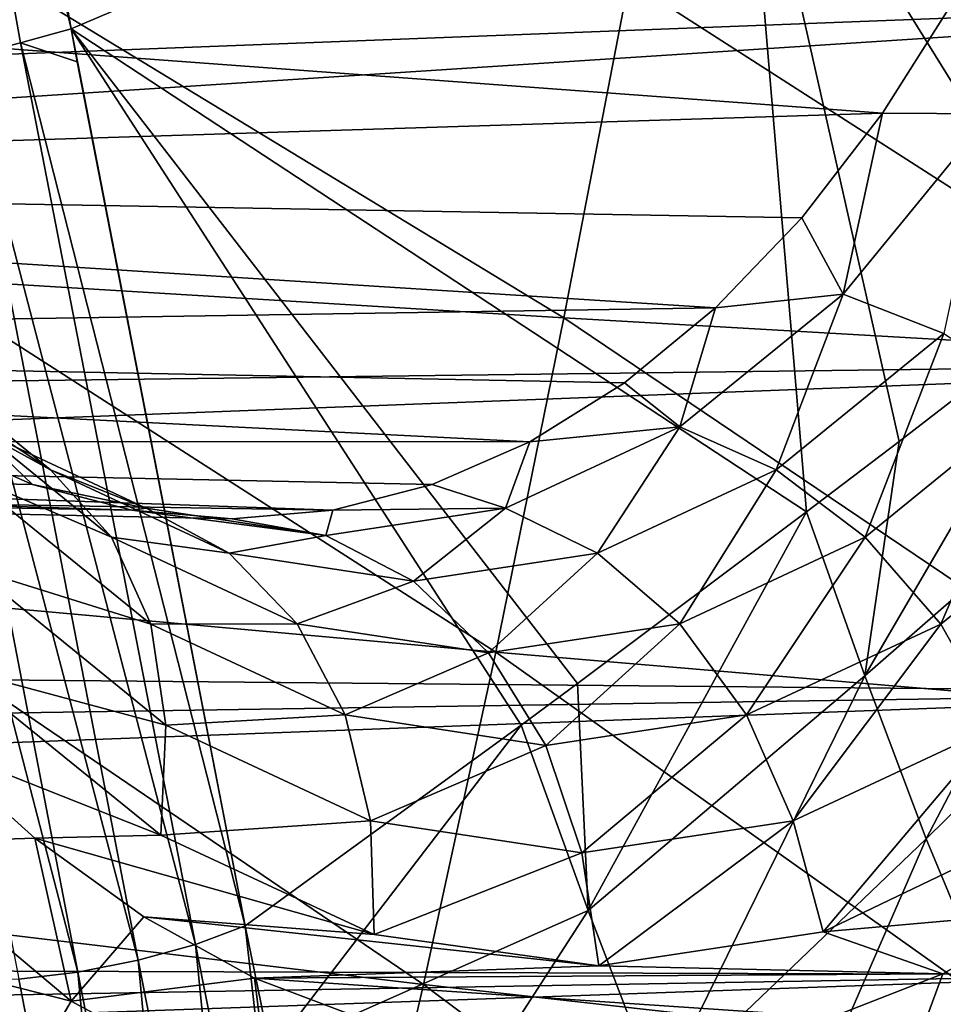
# Model space of a CAD drawing. Header units: metres. Extents: x -62 to 150, y -92 to 92.
# Tile 642 of 771: x 48.07 to 52.18, y 49.89 to 54.27. Entities that reach past the tile are written whole.
import ezdxf

# ---------------------------------------------------------------- set-up
doc = ezdxf.new("R2010")
doc.units = ezdxf.units.M
doc.layers.add('solid_500615', color=7, linetype='CONTINUOUS')

msp = doc.modelspace()

# ---------------------------------------------------------------- linework, layer by layer
at = {"layer": 'solid_500615'}
for points in [[(47.347996, 58.210194, 56.606148), (48.296024, 54.231441, 55.43037), (47.571724, 58.284031, 56.466553)], [(47.571724, 58.284031, 56.466553), (48.296024, 54.231441, 55.43037), (51.280792, 55.500271, 52.813442)], [(47.347996, 58.210194, 56.606148), (48.071617, 54.168549, 55.569813), (48.296024, 54.231441, 55.43037)], [(47.347996, 58.210194, 56.606148), (47.818096, 54.102596, 55.640087), (48.071617, 54.168549, 55.569813)], [(54.014652, 53.992321, 49.895348), (54.11713, 56.77467, 50.011349), (51.280792, 55.500271, 52.813442)], [(55.742847, 56.187962, 24.709024), (24.903006, 55.026413, 2.779052), (24.657953, 54.099663, 3.129025)], [(55.317959, 54.399563, 25.31583), (55.742847, 56.187962, 24.709024), (24.657953, 54.099663, 3.129025)], [(51.568645, 52.080914, 52.201431), (51.280792, 55.500271, 52.813442), (48.296024, 54.231441, 55.43037)], [(52.809299, 53.035732, 51.062527), (54.014652, 53.992321, 49.895348), (51.280792, 55.500271, 52.813442)], [(51.979977, 52.394321, 51.830482), (52.809299, 53.035732, 51.062527), (51.280792, 55.500271, 52.813442)], [(51.568645, 52.080914, 52.201431), (51.979977, 52.394321, 51.830482), (51.280792, 55.500271, 52.813442)], [(51.906109, 53.854904, 30.188454), (42.278912, 53.553558, 24.344885), (42.952736, 54.517799, 23.382563)], [(52.237659, 54.378815, 29.714952), (51.906109, 53.854904, 30.188454), (42.952736, 54.517799, 23.382563)], [(47.867756, 54.537575, 13.004945), (50.48875, 52.944111, 15.100128), (47.593609, 53.120811, 13.393392)], [(47.867756, 54.537575, 13.004945), (50.778389, 54.443985, 14.690284), (50.48875, 52.944111, 15.100128)], [(50.778389, 54.443985, 14.690284), (53.371635, 52.778431, 16.818239), (50.48875, 52.944111, 15.100128)], [(50.778389, 54.443985, 14.690284), (53.675922, 54.356277, 16.388393), (53.371635, 52.778431, 16.818239)], [(55.317959, 54.399563, 25.31583), (24.371948, 53.20929, 3.537481), (24.046759, 52.360786, 4.001902)], [(54.737831, 52.749058, 26.144341), (55.317959, 54.399563, 25.31583), (24.046759, 52.360786, 4.001902)], [(55.317959, 54.399563, 25.31583), (24.657953, 54.099663, 3.129025), (24.371948, 53.20929, 3.537481)], [(52.388798, 53.852798, 30.386139), (51.906109, 53.854904, 30.188454), (52.237659, 54.378815, 29.714952)], [(48.071617, 54.168549, 55.569813), (48.323673, 54.083416, 55.390896), (48.296024, 54.231441, 55.43037)], [(48.296024, 54.231441, 55.43037), (48.323673, 54.083416, 55.390896), (49.071098, 50.238777, 54.32523)], [(50.298592, 51.131672, 53.307835), (48.296024, 54.231441, 55.43037), (49.071098, 50.238777, 54.32523)], [(50.549828, 51.317314, 53.093475), (51.568645, 52.080914, 52.201431), (48.296024, 54.231441, 55.43037)], [(50.298592, 51.131672, 53.307835), (50.549828, 51.317314, 53.093475), (48.296024, 54.231441, 55.43037)], [(48.071617, 54.168549, 55.569813), (47.818096, 54.102596, 55.640087), (48.849396, 50.155811, 54.462704)], [(48.071617, 54.168549, 55.569813), (49.071098, 50.238777, 54.32523), (48.323673, 54.083416, 55.390896)], [(48.071617, 54.168549, 55.569813), (48.849396, 50.155811, 54.462704), (49.071098, 50.238777, 54.32523)], [(47.818096, 54.102596, 55.640087), (47.551456, 54.052967, 55.639847), (48.594707, 50.085178, 54.534065)], [(47.818096, 54.102596, 55.640087), (48.594707, 50.085178, 54.534065), (48.849396, 50.155811, 54.462704)], [(47.551456, 54.052967, 55.639847), (47.291309, 54.023312, 55.569107), (48.326122, 50.032108, 54.533932)], [(47.551456, 54.052967, 55.639847), (48.326122, 50.032108, 54.533932), (48.594707, 50.085178, 54.534065)], [(47.291309, 54.023312, 55.569107), (48.063736, 50.000572, 54.462296), (48.326122, 50.032108, 54.533932)], [(51.906109, 53.854904, 30.188454), (51.546703, 53.390175, 30.701742), (42.278912, 53.553558, 24.344885)], [(51.731586, 53.050491, 31.324736), (51.546703, 53.390175, 30.701742), (51.906109, 53.854904, 30.188454)], [(52.388798, 53.852798, 30.386139), (51.731586, 53.050491, 31.324736), (51.906109, 53.854904, 30.188454)], [(52.179123, 52.874176, 31.513832), (51.731586, 53.050491, 31.324736), (52.388798, 53.852798, 30.386139)], [(51.162899, 52.989105, 31.249872), (41.51017, 52.837036, 25.442764), (42.278912, 53.553558, 24.344885)], [(51.546703, 53.390175, 30.701742), (51.162899, 52.989105, 31.249872), (42.278912, 53.553558, 24.344885)], [(51.731586, 53.050491, 31.324736), (51.162899, 52.989105, 31.249872), (51.546703, 53.390175, 30.701742)], [(47.593609, 53.120811, 13.393392), (50.186111, 51.456882, 15.529026), (47.305981, 51.716377, 13.801792)], [(47.593609, 53.120811, 13.393392), (50.48875, 52.944111, 15.100128), (50.186111, 51.456882, 15.529026)], [(51.731586, 53.050491, 31.324736), (51.004452, 52.459343, 32.363194), (51.162899, 52.989105, 31.249872)], [(51.433537, 52.268028, 32.57864), (51.004452, 52.459343, 32.363194), (51.731586, 53.050491, 31.324736)], [(52.179123, 52.874176, 31.513832), (51.433537, 52.268028, 32.57864), (51.731586, 53.050491, 31.324736)], [(51.827026, 51.350662, 51.866177), (52.809299, 53.035732, 51.062527), (51.979977, 52.394321, 51.830482)], [(53.028065, 52.399109, 50.768867), (52.809299, 53.035732, 51.062527), (51.827026, 51.350662, 51.866177)], [(51.162899, 52.989105, 31.249872), (50.758392, 52.655552, 31.827564), (41.51017, 52.837036, 25.442764)], [(51.004452, 52.459343, 32.363194), (50.758392, 52.655552, 31.827564), (51.162899, 52.989105, 31.249872)], [(50.48875, 52.944111, 15.100128), (53.05463, 51.213627, 17.266272), (50.186111, 51.456882, 15.529026)], [(50.48875, 52.944111, 15.100128), (53.371635, 52.778431, 16.818239), (53.05463, 51.213627, 17.266272)], [(48.205212, 52.268028, 37.189167), (47.459625, 52.874176, 38.253975), (47.856003, 52.459343, 36.859642)], [(47.701691, 52.598316, 38.617897), (47.459625, 52.874176, 38.253975), (48.205212, 52.268028, 37.189167)], [(51.829441, 51.968704, 32.722858), (51.433537, 52.268028, 32.57864), (52.179123, 52.874176, 31.513832)], [(52.603889, 52.598316, 31.616829), (51.829441, 51.968704, 32.722858), (52.179123, 52.874176, 31.513832)], [(50.337082, 52.392727, 32.429256), (40.676052, 52.395729, 26.634007), (41.51017, 52.837036, 25.442764)], [(50.758392, 52.655552, 31.827564), (50.337082, 52.392727, 32.429256), (41.51017, 52.837036, 25.442764)], [(54.737831, 52.749058, 26.144341), (24.046759, 52.360786, 4.001902), (23.684385, 51.559376, 4.519424)], [(54.01675, 51.277092, 27.17415), (54.737831, 52.749058, 26.144341), (23.684385, 51.559376, 4.519424)], [(51.004452, 52.459343, 32.363194), (50.337082, 52.392727, 32.429256), (50.758392, 52.655552, 31.827564)], [(48.476139, 51.968704, 37.511871), (47.701691, 52.598316, 38.617897), (48.205212, 52.268028, 37.189167)], [(47.838894, 52.241341, 38.965572), (47.701691, 52.598316, 38.617897), (48.476139, 51.968704, 37.511871)], [(52.165722, 51.581364, 32.786217), (51.829441, 51.968704, 32.722858), (52.603889, 52.598316, 31.616829)], [(52.977524, 52.241341, 31.626848), (52.165722, 51.581364, 32.786217), (52.603889, 52.598316, 31.616829)], [(47.856003, 52.459343, 36.859642), (47.689861, 52.392712, 36.209885), (48.123917, 52.203156, 35.589985)], [(48.630974, 52.097313, 35.752872), (47.856003, 52.459343, 36.859642), (48.123917, 52.203156, 35.589985)], [(48.205212, 52.268028, 37.189167), (47.856003, 52.459343, 36.859642), (48.630974, 52.097313, 35.752872)], [(51.004452, 52.459343, 32.363194), (50.229481, 52.097313, 33.469967), (50.337082, 52.392727, 32.429256)], [(50.638905, 51.896812, 33.71349), (50.229481, 52.097313, 33.469967), (51.004452, 52.459343, 32.363194)], [(51.433537, 52.268028, 32.57864), (50.638905, 51.896812, 33.71349), (51.004452, 52.459343, 32.363194)], [(48.566544, 52.088688, 34.957851), (38.940857, 52.395367, 29.112123), (39.808521, 52.246571, 27.872967)], [(48.123917, 52.203156, 35.589985), (47.689861, 52.392712, 36.209885), (38.940857, 52.395367, 29.112123)], [(48.566544, 52.088688, 34.957851), (48.123917, 52.203156, 35.589985), (38.940857, 52.395367, 29.112123)], [(49.4604, 52.088696, 33.68129), (39.808521, 52.246571, 27.872967), (40.676052, 52.395729, 26.634007)], [(49.903027, 52.203167, 33.049156), (49.4604, 52.088696, 33.68129), (40.676052, 52.395729, 26.634007)], [(50.337082, 52.392727, 32.429256), (49.903027, 52.203167, 33.049156), (40.676052, 52.395729, 26.634007)], [(50.229481, 52.097313, 33.469967), (49.903027, 52.203167, 33.049156), (50.337082, 52.392727, 32.429256)], [(51.827026, 51.350662, 51.866177), (51.979977, 52.394321, 51.830482), (51.568645, 52.080914, 52.201431)], [(53.028065, 52.399109, 50.768867), (51.827026, 51.350662, 51.866177), (52.100037, 50.625118, 51.50415)], [(53.262226, 51.768051, 50.449795), (53.028065, 52.399109, 50.768867), (52.100037, 50.625118, 51.50415)], [(49.013474, 52.050411, 34.319569), (48.566544, 52.088688, 34.957851), (39.808521, 52.246571, 27.872967)], [(49.4604, 52.088696, 33.68129), (49.013474, 52.050411, 34.319569), (39.808521, 52.246571, 27.872967)], [(47.862072, 51.827087, 39.273773), (47.838894, 52.241341, 38.965572), (48.650692, 51.581364, 37.806202)], [(48.650692, 51.581364, 37.806202), (47.838894, 52.241341, 38.965572), (48.476139, 51.968704, 37.511871)], [(48.999844, 51.896812, 36.054317), (48.205212, 52.268028, 37.189167), (48.630974, 52.097313, 35.752872)], [(48.476139, 51.968704, 37.511871), (48.205212, 52.268028, 37.189167), (48.999844, 51.896812, 36.054317)], [(51.004047, 51.583118, 33.901642), (50.638905, 51.896812, 33.71349), (51.433537, 52.268028, 32.57864)], [(51.829441, 51.968704, 32.722858), (51.004047, 51.583118, 33.901642), (51.433537, 52.268028, 32.57864)], [(52.419926, 51.13187, 32.764488), (52.165722, 51.581364, 32.786217), (52.977524, 52.241341, 31.626848)], [(48.630974, 52.097313, 35.752872), (48.123917, 52.203156, 35.589985), (48.566544, 52.088688, 34.957851)], [(50.229481, 52.097313, 33.469967), (49.4604, 52.088696, 33.68129), (49.903027, 52.203167, 33.049156)], [(49.430225, 51.975399, 34.61142), (48.630974, 52.097313, 35.752872), (48.566544, 52.088688, 34.957851)], [(49.430225, 51.975399, 34.61142), (48.566544, 52.088688, 34.957851), (49.013474, 52.050411, 34.319569)], [(48.999844, 51.896812, 36.054317), (48.630974, 52.097313, 35.752872), (49.430225, 51.975399, 34.61142)], [(49.430225, 51.975399, 34.61142), (49.013474, 52.050411, 34.319569), (49.4604, 52.088696, 33.68129)], [(50.229481, 52.097313, 33.469967), (49.430225, 51.975399, 34.61142), (49.4604, 52.088696, 33.68129)], [(49.819374, 51.771809, 34.883904), (49.430225, 51.975399, 34.61142), (50.229481, 52.097313, 33.469967)], [(50.638905, 51.896812, 33.71349), (49.819374, 51.771809, 34.883904), (50.229481, 52.097313, 33.469967)], [(50.596745, 50.306164, 52.935593), (51.568645, 52.080914, 52.201431), (50.549828, 51.317314, 53.093475)], [(51.827026, 51.350662, 51.866177), (51.568645, 52.080914, 52.201431), (50.596745, 50.306164, 52.935593)], [(49.301533, 51.583118, 36.333088), (48.476139, 51.968704, 37.511871), (48.999844, 51.896812, 36.054317)], [(48.650692, 51.581364, 37.806202), (48.476139, 51.968704, 37.511871), (49.301533, 51.583118, 36.333088)], [(49.819374, 51.771809, 34.883904), (48.999844, 51.896812, 36.054317), (49.430225, 51.975399, 34.61142)], [(51.300522, 51.177177, 34.021854), (51.004047, 51.583118, 33.901642), (51.829441, 51.968704, 32.722858)], [(52.165722, 51.581364, 32.786217), (51.300522, 51.177177, 34.021854), (51.829441, 51.968704, 32.722858)], [(49.301533, 51.583118, 36.333088), (48.999844, 51.896812, 36.054317), (49.819374, 51.771809, 34.883904)], [(50.15279, 51.453274, 35.117363), (49.819374, 51.771809, 34.883904), (50.638905, 51.896812, 33.71349)], [(51.004047, 51.583118, 33.901642), (50.15279, 51.453274, 35.117363), (50.638905, 51.896812, 33.71349)], [(48.717216, 51.13187, 38.052502), (47.778927, 51.383072, 39.508724), (47.862072, 51.827087, 39.273773)], [(48.717216, 51.13187, 38.052502), (47.862072, 51.827087, 39.273773), (48.650692, 51.581364, 37.806202)], [(50.15279, 51.453274, 35.117363), (49.301533, 51.583118, 36.333088), (49.819374, 51.771809, 34.883904)], [(53.262226, 51.768051, 50.449795), (52.100037, 50.625118, 51.50415), (52.398079, 49.908951, 51.100395)], [(47.305981, 51.716377, 13.801792), (49.864166, 49.977268, 15.971101), (46.999355, 50.319664, 14.223655)], [(47.305981, 51.716377, 13.801792), (50.186111, 51.456882, 15.529026), (49.864166, 49.977268, 15.971101)], [(49.515896, 51.177177, 36.570564), (48.650692, 51.581364, 37.806202), (49.301533, 51.583118, 36.333088)], [(49.515896, 51.177177, 36.570564), (49.301533, 51.583118, 36.333088), (50.15279, 51.453274, 35.117363)], [(50.408207, 51.041073, 35.296207), (50.15279, 51.453274, 35.117363), (51.004047, 51.583118, 33.901642)], [(51.300522, 51.177177, 34.021854), (50.408207, 51.041073, 35.296207), (51.004047, 51.583118, 33.901642)], [(54.01675, 51.277092, 27.17415), (23.684385, 51.559376, 4.519424), (23.287064, 50.810009, 5.086858)], [(48.717216, 51.13187, 38.052502), (48.650692, 51.581364, 37.806202), (49.515896, 51.177177, 36.570564)], [(51.508526, 50.706108, 34.066097), (51.300522, 51.177177, 34.021854), (52.165722, 51.581364, 32.786217)], [(52.419926, 51.13187, 32.764488), (51.508526, 50.706108, 34.066097), (52.165722, 51.581364, 32.786217)], [(50.408207, 51.041073, 35.296207), (49.515896, 51.177177, 36.570564), (50.15279, 51.453274, 35.117363)], [(50.186111, 51.456882, 15.529026), (52.718086, 49.656464, 17.727648), (49.864166, 49.977268, 15.971101)], [(50.186111, 51.456882, 15.529026), (53.05463, 51.213627, 17.266272), (52.718086, 49.656464, 17.727648)], [(47.778927, 51.383072, 39.508724), (48.695671, 50.641891, 38.199478), (47.667984, 51.048073, 39.667168)], [(48.717216, 51.13187, 38.052502), (48.695671, 50.641891, 38.199478), (47.778927, 51.383072, 39.508724)], [(51.827026, 51.350662, 51.866177), (50.596745, 50.306164, 52.935593), (50.91074, 49.485897, 52.53336)], [(52.100037, 50.625118, 51.50415), (51.827026, 51.350662, 51.866177), (50.91074, 49.485897, 52.53336)], [(54.01675, 51.277092, 27.17415), (23.287064, 50.810009, 5.086858), (22.857243, 50.117298, 5.700705)], [(53.17247, 50.019913, 28.379908), (54.01675, 51.277092, 27.17415), (22.857243, 50.117298, 5.700705)], [(50.596745, 50.306164, 52.935593), (50.549828, 51.317314, 53.093475), (50.298592, 51.131672, 53.307835)], [(49.628613, 50.706108, 36.750893), (48.717216, 51.13187, 38.052502), (49.515896, 51.177177, 36.570564)], [(49.628613, 50.706108, 36.750893), (49.515896, 51.177177, 36.570564), (50.408207, 51.041073, 35.296207)], [(50.568569, 50.562733, 35.408497), (50.408207, 51.041073, 35.296207), (51.300522, 51.177177, 34.021854)], [(51.508526, 50.706108, 34.066097), (50.568569, 50.562733, 35.408497), (51.300522, 51.177177, 34.021854)], [(49.628613, 50.706108, 36.750893), (48.695671, 50.641891, 38.199478), (48.717216, 51.13187, 38.052502)], [(49.185444, 49.678581, 54.16106), (50.298592, 51.131672, 53.307835), (49.071098, 50.238777, 54.32523)], [(50.596745, 50.306164, 52.935593), (50.298592, 51.131672, 53.307835), (49.185444, 49.678581, 54.16106)], [(52.419926, 51.13187, 32.764488), (51.64217, 50.212151, 33.991436), (51.508526, 50.706108, 34.066097)], [(52.419926, 51.13187, 32.764488), (52.588242, 50.665539, 32.640312), (51.64217, 50.212151, 33.991436)], [(47.458378, 50.606724, 39.851234), (47.667984, 51.048073, 39.667168), (48.135555, 50.628216, 38.999405)], [(48.695671, 50.641891, 38.199478), (48.135555, 50.628216, 38.999405), (47.667984, 51.048073, 39.667168)], [(50.568569, 50.562733, 35.408497), (49.628613, 50.706108, 36.750893), (50.408207, 51.041073, 35.296207)], [(49.628613, 50.706108, 36.750893), (49.644253, 50.199623, 36.844761), (48.695671, 50.641891, 38.199478)], [(50.568569, 50.562733, 35.408497), (49.644253, 50.199623, 36.844761), (49.628613, 50.706108, 36.750893)], [(51.508526, 50.706108, 34.066097), (50.643608, 50.060184, 35.417534), (50.568569, 50.562733, 35.408497)], [(51.508526, 50.706108, 34.066097), (51.64217, 50.212151, 33.991436), (50.643608, 50.060184, 35.417534)], [(51.64217, 50.212151, 33.991436), (52.588242, 50.665539, 32.640312), (52.664352, 50.302116, 32.531612)], [(48.296127, 49.903355, 38.654804), (47.458378, 50.606724, 39.851234), (48.135555, 50.628216, 38.999405)], [(48.695671, 50.641891, 38.199478), (49.644253, 50.199623, 36.844761), (48.135555, 50.628216, 38.999405)], [(49.644253, 50.199623, 36.844761), (48.62035, 50.277973, 38.307045), (48.135555, 50.628216, 38.999405)], [(48.296127, 49.903355, 38.654804), (48.135555, 50.628216, 38.999405), (48.62035, 50.277973, 38.307045)], [(52.100037, 50.625118, 51.50415), (50.91074, 49.485897, 52.53336), (51.252331, 48.676586, 52.083679)], [(52.398079, 49.908951, 51.100395), (52.100037, 50.625118, 51.50415), (51.252331, 48.676586, 52.083679)], [(47.161182, 50.192295, 39.93523), (47.458378, 50.606724, 39.851234), (48.296127, 49.903355, 38.654804)], [(50.568569, 50.562733, 35.408497), (50.643608, 50.060184, 35.417534), (49.644253, 50.199623, 36.844761)], [(46.999355, 50.319664, 14.223655), (49.522842, 48.505352, 16.421024), (46.671738, 48.930588, 14.651856)], [(46.999355, 50.319664, 14.223655), (49.864166, 49.977268, 15.971101), (49.522842, 48.505352, 16.421024)], [(48.296127, 49.903355, 38.654804), (48.62035, 50.277973, 38.307045), (49.111885, 50.006027, 37.605061)], [(50.643608, 50.060184, 35.417534), (49.111885, 50.006027, 37.605061), (48.62035, 50.277973, 38.307045)], [(49.644253, 50.199623, 36.844761), (50.643608, 50.060184, 35.417534), (48.62035, 50.277973, 38.307045)], [(50.596745, 50.306164, 52.935593), (49.185444, 49.678581, 54.16106), (49.557602, 48.696041, 53.709999)], [(50.91074, 49.485897, 52.53336), (50.596745, 50.306164, 52.935593), (49.557602, 48.696041, 53.709999)], [(51.64217, 50.212151, 33.991436), (52.664352, 50.302116, 32.531612), (52.174358, 50.02454, 33.231396)], [(51.953362, 49.425522, 33.431732), (52.174358, 50.02454, 33.231396), (52.664352, 50.302116, 32.531612)], [(52.841881, 49.903355, 32.162792), (51.953362, 49.425522, 33.431732), (52.664352, 50.302116, 32.531612)], [(48.849396, 50.155811, 54.462704), (49.383354, 47.47049, 53.660431), (49.071098, 50.238777, 54.32523)], [(49.383354, 47.47049, 53.660431), (49.185444, 49.678581, 54.16106), (49.071098, 50.238777, 54.32523)], [(48.035892, 49.45789, 38.686016), (47.161182, 50.192295, 39.93523), (48.296127, 49.903355, 38.654804)], [(50.643608, 50.060184, 35.417534), (51.64217, 50.212151, 33.991436), (52.174358, 50.02454, 33.231396)], [(48.849396, 50.155811, 54.462704), (48.594707, 50.085178, 54.534065), (49.124489, 47.398952, 53.736908)], [(48.849396, 50.155811, 54.462704), (49.124489, 47.398952, 53.736908), (49.383354, 47.47049, 53.660431)], [(53.17247, 50.019913, 28.379908), (22.857243, 50.117298, 5.700705), (22.397575, 49.485519, 6.357179)], [(48.594707, 50.085178, 54.534065), (48.326122, 50.032108, 54.533932), (48.85004, 47.347507, 53.73967)], [(48.594707, 50.085178, 54.534065), (48.85004, 47.347507, 53.73967), (49.124489, 47.398952, 53.736908)], [(50.643608, 50.060184, 35.417534), (52.174358, 50.02454, 33.231396), (49.111885, 50.006027, 37.605061)], [(53.17247, 50.019913, 28.379908), (22.397575, 49.485519, 6.357179), (21.910892, 48.918564, 7.052234)], [(52.22578, 49.008476, 29.731918), (53.17247, 50.019913, 28.379908), (21.910892, 48.918564, 7.052234)], [(48.326122, 50.032108, 54.533932), (48.063736, 50.000572, 54.462296), (48.581409, 47.32016, 53.668499)], [(49.184647, 49.425522, 37.385868), (48.296127, 49.903355, 38.654804), (49.111885, 50.006027, 37.605061)], [(48.326122, 50.032108, 54.533932), (48.581409, 47.32016, 53.668499), (48.85004, 47.347507, 53.73967)], [(52.174358, 50.02454, 33.231396), (51.681458, 49.831196, 33.935329), (49.111885, 50.006027, 37.605061)], [(51.681458, 49.831196, 33.935329), (49.605812, 49.818401, 36.899658), (49.111885, 50.006027, 37.605061)], [(49.184647, 49.425522, 37.385868), (49.111885, 50.006027, 37.605061), (49.605812, 49.818401, 36.899658)], [(51.953362, 49.425522, 33.431732), (51.681458, 49.831196, 33.935329), (52.174358, 50.02454, 33.231396)], [(48.086342, 48.667381, 53.939526), (47.827446, 49.993149, 54.324211), (44.758186, 49.533546, 51.696754)], [(48.063736, 50.000572, 54.462296), (47.827446, 49.993149, 54.324211), (48.581409, 47.32016, 53.668499)], [(48.581409, 47.32016, 53.668499), (47.827446, 49.993149, 54.324211), (48.086342, 48.667381, 53.939526)], [(49.864166, 49.977268, 15.971101), (52.365551, 48.107162, 18.200087), (49.522842, 48.505352, 16.421024)], [(49.864166, 49.977268, 15.971101), (52.718086, 49.656464, 17.727648), (52.365551, 48.107162, 18.200087)], [(48.035892, 49.45789, 38.686016), (48.296127, 49.903355, 38.654804), (49.184647, 49.425522, 37.385868)], [(52.398079, 49.908951, 51.100395), (51.252331, 48.676586, 52.083679), (51.62801, 47.888454, 51.577053)], [(52.727238, 49.211136, 50.646763), (52.398079, 49.908951, 51.100395), (51.62801, 47.888454, 51.577053)], [(51.854485, 48.958977, 33.232498), (51.953362, 49.425522, 33.431732), (52.841881, 49.903355, 32.162792)], [(52.782204, 49.45789, 31.907578), (51.854485, 48.958977, 33.232498), (52.841881, 49.903355, 32.162792)]]:
    msp.add_3dface(points, dxfattribs=at)

doc.saveas('drawing.dxf')
